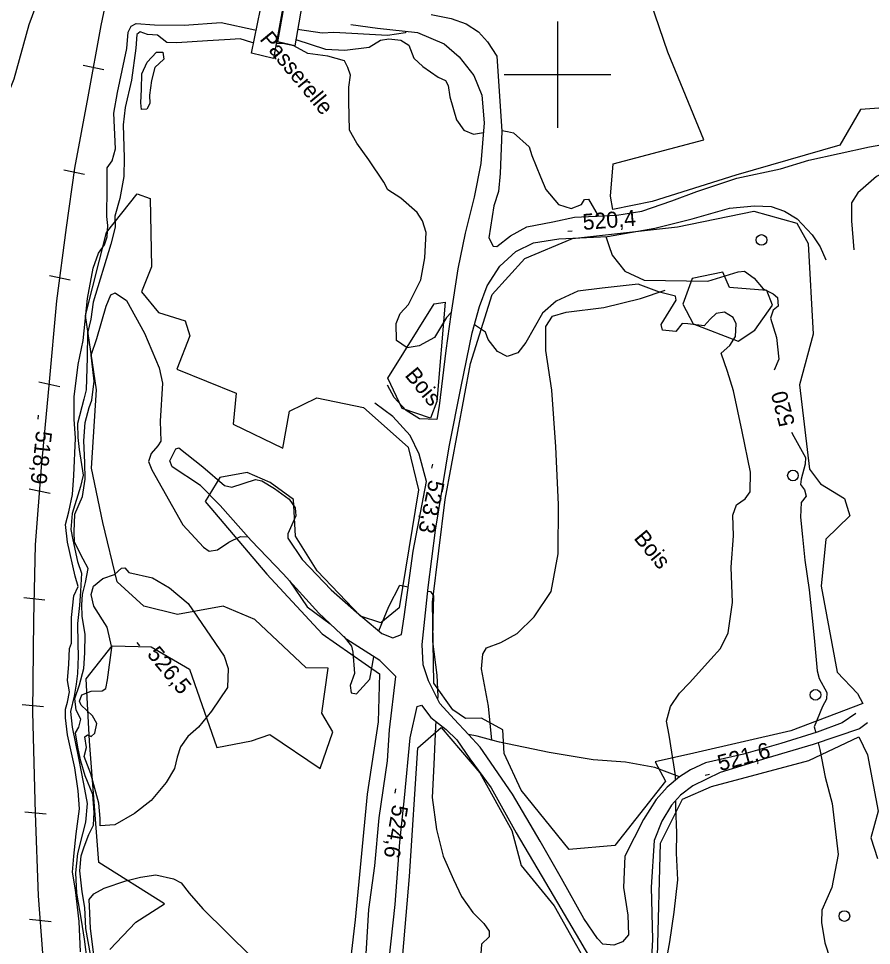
# Model space of a CAD drawing. Extents: x 347312 to 350503, y 6073086 to 6076432.
# Drawn here: x 347598.7 to 347759, y 6075236.3 to 6075410.5 of the extents above; entities that cross this region are included whole.
import ezdxf

# ---------------------------------------------------------------- set-up
doc = ezdxf.new("R2010")
doc.units = 0
for name, color, linetype in [('Level 1', 7, 'Continuous'), ('Level 19', 7, 'Continuous'), ('Level 2', 7, 'Continuous'), ('Level 22', 7, 'Continuous'), ('Level 23', 7, 'Continuous'), ('Level 26', 7, 'Continuous'), ('Level 3', 7, 'Continuous'), ('Level 31', 7, 'Continuous'), ('Level 36', 7, 'Continuous'), ('Level 44', 7, 'Continuous'), ('Level 61', 7, 'Continuous')]:
    doc.layers.add(name, color=color, linetype=linetype)

msp = doc.modelspace()

# ---------------------------------------------------------------- linework, layer by layer
at = {"layer": 'Level 1'}
for points in [[(347607.53, 6075315.46), (347608.12, 6075317.82), (347608.8, 6075321.06), (347609.06, 6075324.62), (347609.37, 6075331.69), (347609.12, 6075335.23), (347609.15, 6075339.4), (347609.88, 6075345.48), (347610.83, 6075350.01), (347611.66, 6075357.91), (347612.71, 6075363.6), (347613.72, 6075366.44), (347614.83, 6075368.02), (347615.35, 6075369.51), (347615.47, 6075371.62), (347615.27, 6075373.32), (347615.34, 6075378.74), (347615.33, 6075382.47), (347616.27, 6075383.78), (347616.93, 6075386.06), (347616.61, 6075392.75), (347617.27, 6075396.65), (347619.02, 6075404.91), (347619.31, 6075407.96), (347619.86, 6075409.08), (347620.8, 6075409.58), (347624.24, 6075409.35), (347629.84, 6075409.29), (347636.75, 6075409.76), (347643.08, 6075408.43), (347643.34, 6075408.37)], [(347647.43, 6075407.42), (347647.64, 6075407.37)], [(347650.79, 6075406.59), (347656.36, 6075404.78), (347660.04, 6075404.6), (347664.59, 6075405.14), (347666.72, 6075406.49), (347668.29, 6075406.71), (347670.55, 6075406.44), (347672.02, 6075405.5), (347672.96, 6075403.07), (347674.66, 6075401.52), (347677.57, 6075399.5), (347678.92, 6075398.87), (347679.42, 6075397.94), (347679.73, 6075395.79), (347681.02, 6075391.5), (347682.39, 6075389.54), (347684.21, 6075388.82), (347686.08, 6075389.11)], [(347689.51, 6075389.52), (347690.57, 6075389.32), (347691.73, 6075389.07), (347694.65, 6075386.39), (347695.16, 6075384.8), (347696.77, 6075380.77), (347697.8, 6075378.41), (347700.19, 6075375.55), (347702.56, 6075374.82), (347704.49, 6075375.6), (347705.09, 6075376.5), (347705.84, 6075376.58), (347707.63, 6075373.43)], [(347709.07, 6075369.56), (347709.65, 6075367.89), (347710.3, 6075366.06), (347712.68, 6075363.06), (347716.29, 6075361.34)], [(347716.29, 6075361.34), (347728.25, 6075361.14), (347733.97, 6075362.9), (347735.18, 6075363.08), (347736.97, 6075361.75), (347738.63, 6075359.76), (347740.54, 6075358.78), (347741.36, 6075358.12), (347741.5, 6075356.5), (347740.54, 6075355.7), (347740.02, 6075354.21), (347741.16, 6075350.59), (347741.58, 6075346.51), (347740.72, 6075344.47)], [(347744.01, 6075332.79), (347744.41, 6075331.96), (347746.62, 6075328.01), (347746.57, 6075326.77), (347745.79, 6075323.98), (347745.69, 6075322.96), (347746.41, 6075321.95), (347746.74, 6075320.74), (347745.81, 6075319.58), (347745.69, 6075316.8), (347746.08, 6075313.1), (347746.47, 6075308.74), (347747.34, 6075303.16), (347747.87, 6075297.83), (347748.26, 6075294.13), (347748.84, 6075287.91), (347749.22, 6075286.48), (347750.6, 6075283.86), (347750.56, 6075282.62), (347749.83, 6075281.22), (347748.28, 6075277.39), (347748.55, 6075276.29)], [(347610.32, 6075235.14), (347610.05, 6075240.8), (347609.37, 6075246.79), (347608.8, 6075250.06), (347609.09, 6075253.11), (347609.49, 6075257.31), (347610.16, 6075262.01), (347609.9, 6075265.4), (347609.27, 6075269.7), (347607.88, 6075275.91), (347607.52, 6075279.09), (347607.52, 6075280.7), (347607.87, 6075282.05), (347608.28, 6075283.99), (347607.89, 6075286.08), (347608.11, 6075289.2), (347608.25, 6075292.12), (347608.63, 6075293.11), (347608.65, 6075297.94), (347609.04, 6075302), (347609.87, 6075303.76), (347609.32, 6075305.71), (347607.87, 6075312.14), (347607.53, 6075315.46)], [(347749.02, 6075274.41), (347749.33, 6075273.17)], [(347749.33, 6075273.17), (347750.34, 6075267.97), (347751.64, 6075263.01), (347752.79, 6075253.38), (347751.6, 6075247.18), (347749.71, 6075242.95), (347749.64, 6075240.61), (347750.24, 6075236.82), (347754.07, 6075225.1), (347754.26, 6075216.28), (347754.52, 6075208.19), (347754.72, 6075200.18), (347753.02, 6075190.22), (347753.12, 6075185.88), (347754.54, 6075182.89), (347757.43, 6075179.1), (347762.11, 6075169.94)]]:
    msp.add_lwpolyline(points, dxfattribs=at)
at = {"layer": 'Level 19'}
for points in [[(347604, 6075418.58), (347600.64, 6075409.38), (347597.78, 6075399.16), (347589.46, 6075378.31), (347586.97, 6075372.06), (347581.67, 6075359.74), (347578.21, 6075351.28), (347576.66, 6075345.69), (347575.81, 6075340.7), (347573.86, 6075332.95), (347571.6, 6075327.13), (347567.78, 6075316.54), (347563.93, 6075309.04), (347561.25, 6075301.87), (347559.26, 6075295.75), (347559.05, 6075291.24), (347560, 6075286.97), (347561.16, 6075281.06), (347561.75, 6075273.52), (347562.03, 6075268.98), (347563.09, 6075258.88), (347563.49, 6075247.61)], [(347676.22, 6075411.29), (347680, 6075410.52), (347682.83, 6075409.53), (347685.16, 6075408.05), (347686.86, 6075406.17), (347688.62, 6075403.43), (347689.05, 6075396.88), (347689.52, 6075389.39), (347689.23, 6075381.39), (347688.9, 6075378), (347688.03, 6075375.36), (347687.1, 6075369.33), (347687.88, 6075367.73), (347688.61, 6075367.67), (347691.16, 6075369.72), (347694.25, 6075371.4), (347699.12, 6075372.34), (347703.22, 6075373.22), (347711.15, 6075373.6), (347715.84, 6075374.31), (347721.52, 6075376.25), (347726.22, 6075378.02), (347733.74, 6075380.56), (347741.93, 6075382.31), (347747.22, 6075383.91), (347758.65, 6075386.44), (347765.06, 6075387.54)], [(347661.12, 6075409.43), (347666.13, 6075408.73), (347673.69, 6075407.89), (347678.68, 6075405.8), (347681.51, 6075403.31), (347684.24, 6075399.81), (347685.76, 6075396.11), (347686.24, 6075390.9), (347685.56, 6075383.26), (347684.33, 6075376.97), (347683.89, 6075375.19), (347682.62, 6075370.18), (347681.29, 6075363.47), (347679.94, 6075354.9), (347679.94, 6075354.9), (347679.03, 6075348.13), (347677.75, 6075337.71), (347677.34, 6075335.16), (347674.08, 6075335.3), (347671.55, 6075336.83), (347669.29, 6075339.28), (347668.04, 6075341.6)], [(347796.86, 6075375.79), (347793.04, 6075379.23), (347788.59, 6075384.21), (347785.05, 6075387.08), (347781.93, 6075387.97), (347773.59, 6075385.94), (347765.15, 6075383.59), (347759.94, 6075380.85), (347756.46, 6075377.76), (347755.27, 6075375.87), (347755.24, 6075372.5), (347755.73, 6075367.08)], [(347756.1, 6075279.91), (347753.54, 6075278.15), (347748.82, 6075276.37), (347742.01, 6075274.26), (347734.96, 6075272.25), (347727.82, 6075270.61), (347725.03, 6075269.32), (347722.92, 6075268), (347720.59, 6075266.06), (347718.55, 6075263.76), (347716.14, 6075259.96), (347712.68, 6075253.12), (347712.39, 6075247.22), (347713.25, 6075241.99), (347713.33, 6075238.33), (347712.23, 6075236.96), (347710.59, 6075236.34), (347708.54, 6075236.56), (347707.5, 6075237.63), (347704.92, 6075241.35), (347700.73, 6075248.87), (347696.71, 6075255.93), (347691.51, 6075264.75), (347685.46, 6075273.61), (347683.25, 6075275.98), (347680.59, 6075278.83), (347677.9, 6075281.79), (347675.77, 6075286.04), (347674.75, 6075289.05), (347674.53, 6075292.88), (347675.7, 6075303.6), (347677.04, 6075314.39), (347679.6, 6075330.02), (347681.88, 6075341.38), (347683.95, 6075351.43), (347685.33, 6075356.4), (347686.75, 6075360.28), (347689.13, 6075364.01), (347692.14, 6075366.75), (347695.51, 6075368.37), (347700.24, 6075369.12), (347709.4, 6075369.58), (347718.27, 6075371.16), (347725.32, 6075372.91), (347732.35, 6075374.88), (347737.06, 6075375.3), (347740.19, 6075375.19), (347742.66, 6075374.35), (347745.04, 6075372.91), (347747.88, 6075369.89), (347749.39, 6075367.62), (347750.43, 6075365.18)], [(347664.01, 6075234.76), (347664.52, 6075243.06), (347665.63, 6075251.26), (347666.49, 6075260.3), (347668.03, 6075271.02), (347668.39, 6075276.82), (347669.62, 6075286.86), (347666.59, 6075289.85), (347660.38, 6075293.8), (347655.14, 6075298.74), (347648.45, 6075306.13), (347642.41, 6075312.43), (347636.59, 6075318.99), (347632.89, 6075322.76), (347627.58, 6075326.28), (347627.09, 6075327.37), (347628.27, 6075329.68), (347628.81, 6075329.84), (347633.34, 6075326.26), (347637.4, 6075322.79), (347638.79, 6075322.48), (347643.2, 6075323.86), (347644.4, 6075323.61), (347646.82, 6075322.21), (347649.55, 6075320.18), (347650.7, 6075318.59), (347650.79, 6075317.08), (347649.33, 6075313.7), (347649.3, 6075312.85), (347651.98, 6075308.87), (347657.45, 6075303.15), (347662.22, 6075298.93), (347666.97, 6075294.93), (347669.06, 6075294.16), (347670.7, 6075294.73), (347671.17, 6075298.09), (347672.86, 6075310.43), (347675.38, 6075323.54), (347674.01, 6075328.65), (347672.32, 6075332.18), (347669.04, 6075335.72), (347665.64, 6075338.25)], [(347668, 6075230.25), (347669.48, 6075244.01), (347670.33, 6075255.72), (347671.26, 6075264.08), (347672.28, 6075275.33), (347673.6, 6075281.24), (347674.43, 6075281.5), (347676.21, 6075279.17), (347679.09, 6075276.89), (347681.06, 6075274.96), (347683.52, 6075271.4), (347687.51, 6075265.91), (347692.22, 6075257.47), (347697.72, 6075248.12), (347704.13, 6075237.28), (347707.74, 6075231.08)], [(347758.26, 6075278.13), (347756.78, 6075277.04), (347748.05, 6075274.08), (347739.32, 6075271.49), (347730.59, 6075268.82), (347725.45, 6075266.31), (347723.14, 6075264.53), (347721.42, 6075262.65), (347719.61, 6075259.65), (347718.15, 6075256.04), (347717.59, 6075247.24), (347717.88, 6075237.43), (347717.44, 6075229.46)]]:
    msp.add_lwpolyline(points, dxfattribs=at)
at = {"layer": 'Level 2'}
for points in [[(347647.74, 6075409.09), (347647.94, 6075409.06)], [(347642.85, 6075405.99), (347642.55, 6075406.01), (347640.35, 6075406.72), (347638.43, 6075406.6), (347634.2, 6075406.32), (347628.42, 6075405.96), (347626.58, 6075406.05), (347624.79, 6075407.38), (347622.9, 6075407.55), (347621.54, 6075408.04), (347620.9, 6075407.51), (347620.73, 6075404.97), (347619.94, 6075398.97), (347618.71, 6075393.82), (347618.32, 6075390.56), (347618.54, 6075384.33), (347618.5, 6075380.82), (347617.74, 6075376.73), (347616.76, 6075373.38), (347616.85, 6075371.32), (347616.03, 6075368.11), (347612.71, 6075357.22), (347612.26, 6075354.05), (347611.64, 6075351.4), (347611.57, 6075346.8), (347611.36, 6075340.75), (347610.96, 6075338.96), (347609.79, 6075334.39), (347609.83, 6075331.76), (347610.06, 6075329.54), (347610.85, 6075324.72), (347610.35, 6075322.57), (347608.77, 6075317.53), (347608.48, 6075314.48), (347608.88, 6075312.55), (347609.74, 6075308.45), (347610.49, 6075306.26), (347610.32, 6075302.92)], [(347651.14, 6075408.56), (347655.74, 6075407.85), (347657.96, 6075407.95), (347668.05, 6075407.41), (347671.43, 6075407.91), (347671.64, 6075408.12)], [(347676.87, 6075350.61), (347673.99, 6075349.04), (347671.74, 6075348.66), (347669.74, 6075350.03), (347669.67, 6075353.24), (347670.44, 6075355.07), (347672, 6075356.76), (347674.29, 6075361.45), (347675.06, 6075365.55), (347675.29, 6075370.29), (347674.62, 6075372.54), (347673.59, 6075374.1), (347670.53, 6075376.79), (347668.11, 6075378.32), (347667.34, 6075379.78), (347664.5, 6075383.99), (347662.29, 6075387.12), (347660.91, 6075389.58), (347660.75, 6075394.94), (347660.79, 6075397.64), (347661.08, 6075399.88), (347660.55, 6075401.32), (347659.93, 6075402.56), (347656.85, 6075403.48), (347653.06, 6075403.97), (347650.42, 6075405.38), (347648.38, 6075405.85), (347647.15, 6075405.84)], [(347621.69, 6075394.66), (347621.76, 6075397.25), (347621.86, 6075400.16), (347622.87, 6075402.34), (347624.58, 6075404.22), (347625.79, 6075404.19), (347626, 6075402.87), (347624.32, 6075401.32), (347623.69, 6075398.86), (347623.28, 6075396.14), (347623.38, 6075394.59), (347622.8, 6075393.51), (347621.82, 6075393.43), (347621.69, 6075394.66)], [(347722.21, 6075267.42), (347722.21, 6075268.23), (347721.02, 6075275.82), (347720.46, 6075278.44), (347721.24, 6075281.22), (347722.96, 6075283.7), (347724.84, 6075285.65), (347728.82, 6075290.12), (347730.64, 6075292.15), (347732.1, 6075295.09), (347732.87, 6075300.8), (347732.62, 6075307.41), (347733.11, 6075313.3), (347732.97, 6075317.19), (347733.67, 6075319.11), (347735.26, 6075320.28), (347736.2, 6075321.59), (347736.25, 6075325.24), (347734.7, 6075332.93), (347733.06, 6075340.54), (347731.93, 6075344.16), (347730.79, 6075347.63), (347732.41, 6075349.1), (347733.45, 6075350.76), (347733.61, 6075353.16), (347733.05, 6075354.31), (347731.38, 6075355.34), (347729.8, 6075355.12), (347728.67, 6075354.05), (347727.58, 6075352.75), (347724.52, 6075353.18), (347723.41, 6075353.2), (347722.24, 6075351.7), (347719.75, 6075351.93), (347719.48, 6075353.05), (347722.29, 6075357.63), (347722.21, 6075358.36), (347719.18, 6075359.08), (347715.19, 6075360.61), (347708.39, 6075359.83), (347703.83, 6075359.29), (347699.74, 6075357.4), (347697.16, 6075355.14), (347694.05, 6075349.64), (347692.54, 6075347.73), (347690.55, 6075347.03), (347688.72, 6075347.93), (347686.94, 6075350.21), (347686.45, 6075351.58), (347684.38, 6075352.96)], [(347612.18, 6075234.6), (347611.32, 6075239.49), (347611.11, 6075243.45), (347610.66, 6075246.41), (347610.22, 6075250.32), (347610.42, 6075253.15), (347611.02, 6075254.84), (347611.91, 6075257.17), (347612.74, 6075258.92), (347612.89, 6075261.31), (347612.63, 6075264.69), (347611.19, 6075268.18), (347610.36, 6075270.96), (347609.8, 6075273.56), (347609.4, 6075276.3), (347610.01, 6075277.34), (347610.37, 6075278.83), (347609.51, 6075280.52), (347609.28, 6075282.73), (347610.11, 6075285.28), (347610.92, 6075288.34), (347611.13, 6075291.32), (347611.23, 6075294.74), (347610.61, 6075298.22), (347610.59, 6075300.34), (347610.71, 6075302.3), (347611.28, 6075304.51), (347611.76, 6075307.17), (347610.82, 6075308.93), (347609.22, 6075312.14), (347609.11, 6075314.05), (347609.28, 6075317.39), (347610.7, 6075320.69), (347611.23, 6075323.93), (347611.16, 6075327.07), (347610.96, 6075331.17), (347611.22, 6075334.58), (347611.93, 6075337.44), (347612.43, 6075338.78), (347612.92, 6075342.38), (347612.35, 6075347.25), (347613.39, 6075350.37), (347615.15, 6075356.49), (347616.03, 6075358.62), (347616.86, 6075358.96), (347619, 6075357.52), (347622.38, 6075351.38), (347625.14, 6075344.85), (347625.75, 6075342.02), (347625.29, 6075334.84), (347625.45, 6075331.1), (347624.85, 6075330.2), (347623.61, 6075328.78), (347623.1, 6075327.3), (347623.75, 6075325.71)], [(347680, 6075355.25), (347679.15, 6075354.35), (347676.87, 6075350.61)], [(347623.75, 6075325.71), (347629.54, 6075315.4), (347633.47, 6075311.17), (347634.5, 6075310.42), (347636.07, 6075310.64), (347638.2, 6075312.13), (347640.43, 6075313.16), (347641.82, 6075313.09)], [(347614.04, 6075258.78), (347614.02, 6075260.18), (347613.78, 6075263.04), (347612.26, 6075268.57), (347611.03, 6075271.82), (347611.48, 6075273.53), (347611.16, 6075275.52), (347611.64, 6075275.92), (347612.34, 6075275.56), (347612.99, 6075276.23), (347613.38, 6075278.02), (347612.56, 6075279.48), (347610.48, 6075281.49), (347610.11, 6075282.25), (347610.6, 6075283.44), (347612.34, 6075284.09), (347614.41, 6075284.19), (347615.11, 6075284.63), (347615.41, 6075286.21), (347616.22, 6075292.33), (347615.33, 6075296.13), (347612.84, 6075300.07), (347612.32, 6075302.3), (347612.77, 6075303.86), (347614.52, 6075305.31), (347616.72, 6075306.05), (347618.01, 6075307.25), (347618.67, 6075307.26), (347619.4, 6075306.39), (347623.86, 6075305.4), (347627.05, 6075303.51), (347630.59, 6075300.56), (347637.36, 6075290.69), (347638.09, 6075288.36), (347637.97, 6075284.8), (347634.97, 6075280.34), (347632.49, 6075277.36), (347630.48, 6075275.57), (347629.12, 6075273.66), (347628.49, 6075271.68)], [(347649.59, 6075304.87), (347652.94, 6075299.98), (347657.25, 6075296.75)], [(347610.32, 6075302.92), (347610.13, 6075300.23), (347609.74, 6075296.83), (347609.81, 6075293.02), (347609.88, 6075290.68), (347609.79, 6075287.4), (347609.53, 6075285.45), (347609.16, 6075283.14), (347608.45, 6075280.28), (347608.76, 6075277.33), (347609.97, 6075271.52), (347610.91, 6075266.69), (347611.58, 6075262.97), (347611.25, 6075259.49), (347610.67, 6075257.28), (347609.73, 6075253.57), (347609.38, 6075249.95), (347609.6, 6075246.13), (347610.45, 6075241.08), (347610.99, 6075237.52), (347611.6, 6075233.08)], [(347666.38, 6075295.42), (347668.26, 6075300.04), (347670.38, 6075304.02), (347671.94, 6075303.7)], [(347675.63, 6075302.93), (347676.12, 6075302.83), (347676.7, 6075302.04), (347676.56, 6075297.53), (347676.47, 6075293.45), (347677.33, 6075287.09), (347677.49, 6075283.09), (347677.46, 6075282.67)], [(347659.8, 6075294.35), (347661.28, 6075292.57), (347661.55, 6075291.45), (347661.82, 6075287.41), (347661.02, 6075285.15), (347661.18, 6075283.82), (347662.19, 6075283.58), (347664.74, 6075286.34), (347665.46, 6075290.56)], [(347677.15, 6075278.43), (347677.09, 6075277.55)], [(347677.09, 6075277.55), (347676.76, 6075270.34), (347676.46, 6075264.09), (347677.28, 6075258.09), (347678.5, 6075253.09), (347680.43, 6075248.68), (347681.97, 6075245.54), (347684.11, 6075242.49), (347686.12, 6075240.41), (347687.17, 6075239), (347687.14, 6075237.91), (347685.68, 6075236.58), (347685.58, 6075234.76), (347687.9, 6075228.92), (347694.43, 6075217.88), (347695.66, 6075215.28), (347696.84, 6075211.45), (347697.72, 6075206.03), (347698.71, 6075198.71), (347701.17, 6075188.98), (347704.65, 6075171.42)], [(347628.49, 6075271.68), (347627.99, 6075269.54), (347626.42, 6075266.91), (347623.6, 6075263.53), (347620.5, 6075261.11), (347616.77, 6075258.98), (347614.04, 6075258.78)], [(347718.5, 6075220.89), (347718.91, 6075221.97), (347720.26, 6075223.2), (347720, 6075225.93), (347719.74, 6075229.32), (347721.14, 6075237.02), (347721.9, 6075242.59), (347722.63, 6075248.67), (347722.37, 6075253.67), (347722.44, 6075257.47), (347722.24, 6075262.24), (347722.23, 6075263.54)], [(347613.17, 6075232.06), (347612.2, 6075239.51), (347612.1, 6075242.36), (347611.98, 6075244.92), (347612.8, 6075246.01), (347614.75, 6075247.07), (347618.85, 6075248.44), (347621.63, 6075249.13), (347624.47, 6075249.6), (347627.78, 6075248.86), (347629.24, 6075248.07), (347630.75, 6075246.11), (347633.33, 6075243.17), (347642.4, 6075234.25)]]:
    msp.add_lwpolyline(points, dxfattribs=at)
at = {"layer": 'Level 22'}
for points in [[(347687.63, 6075274.91), (347687.03, 6075281.26), (347685.68, 6075288.31), (347685.97, 6075291.09), (347686.64, 6075292.24), (347689.37, 6075293.26), (347692.41, 6075294.97), (347695.63, 6075298.07), (347698.82, 6075302.87), (347700.1, 6075309.89), (347700.16, 6075319.2), (347699.69, 6075330), (347698.92, 6075340.71), (347697.83, 6075348.11), (347697.79, 6075352.62), (347699.03, 6075354.6), (347701.64, 6075355.34), (347708.7, 6075356.2), (347715.61, 6075357.92), (347720.23, 6075359.48)], [(347722.92, 6075268), (347718.29, 6075269.77), (347712.79, 6075270.79), (347706.68, 6075271.21), (347698.41, 6075272.55), (347689.08, 6075274.51), (347687.63, 6075274.91), (347684.9, 6075275.67), (347683.25, 6075275.98)]]:
    msp.add_lwpolyline(points, dxfattribs=at)
at = {"layer": 'Level 23'}
for p, q in [((347614.71, 6075400.9), (347610.8, 6075401.73)), ((347611.09, 6075381.22), (347607.16, 6075382.06)), ((347608.4, 6075361.34), (347604.47, 6075362.18)), ((347606.41, 6075341.31), (347602.47, 6075342.16)), ((347604.62, 6075321.24), (347600.67, 6075322.09)), ((347603.64, 6075301.21), (347599.65, 6075301.63)), ((347603.37, 6075281.13), (347599.37, 6075281.55)), ((347603.9, 6075260.96), (347599.88, 6075261.38)), ((347604.78, 6075240.75), (347600.73, 6075241.18))]:
    msp.add_line(p, q, dxfattribs=at)
msp.add_lwpolyline([(347603.22, 6075234.88), (347602.4, 6075245.62), (347601.89, 6075261.18), (347601.36, 6075280.18), (347601.56, 6075297.53), (347601.89, 6075311.64), (347602.99, 6075326.19), (347604.43, 6075341.57), (347605.87, 6075357.48), (347607.69, 6075371.28), (347609.23, 6075382.41), (347611.75, 6075395.83), (347614.2, 6075409.25), (347616.07, 6075418.24)], dxfattribs=at)
at = {"layer": 'Level 26'}
msp.add_lwpolyline([(347642.44, 6075404.01), (347647.01, 6075426.12), (347650.68, 6075425.36), (347646.63, 6075403), (347642.44, 6075404.01)], dxfattribs=at)
at = {"layer": 'Level 3'}
for p, q in [((347701.97, 6075370.58), (347702.77, 6075370.64)), ((347602.37, 6075336.01), (347602.28, 6075335.22)), ((347676.49, 6075326.79), (347676.33, 6075326)), ((347620.89, 6075293.23), (347621.4, 6075292.61)), ((347727.77, 6075268.32), (347728.55, 6075268.53)), ((347669.52, 6075265.73), (347669.39, 6075264.95))]:
    msp.add_line(p, q, dxfattribs=at)
at = {"layer": 'Level 31'}
msp.add_lwpolyline([(347647.42, 6075406.13), (347649.23, 6075416.46), (347652.42, 6075415.9), (347650.59, 6075405.42), (347647.42, 6075406.13)], dxfattribs=at)
at = {"layer": 'Level 36'}
for centre in [(347738.36, 6075368.92), (347744.26, 6075324.63), (347748.5, 6075283.41), (347753.93, 6075241.84)]:
    msp.add_circle(centre, 1, dxfattribs=at)
at = {"layer": 'Level 44'}
for points in [[(347769.1, 6075394.31), (347756.97, 6075393.42), (347753.07, 6075386.71), (347733.53, 6075381.08), (347717.78, 6075376.15), (347710.43, 6075374.66), (347709.96, 6075377.14), (347710.48, 6075383.21), (347727.51, 6075387.72), (347720.72, 6075404.19), (347714.4, 6075422.75)], [(347615.82, 6075235.53), (347620.73, 6075240.67), (347626.13, 6075244.15), (347613.75, 6075251.89), (347611.99, 6075274.73), (347611.38, 6075286.44), (347616.29, 6075292.64), (347623.62, 6075292.41), (347630.79, 6075288.24), (347635.96, 6075273.52), (347642.45, 6075274.74), (347645.94, 6075275.94), (347655.37, 6075269.56), (347657.73, 6075276.44), (347655.72, 6075279.99), (347656.9, 6075288.42), (347652.77, 6075288.48), (347643.12, 6075297.55), (347637.15, 6075300.11), (347628.54, 6075298.53), (347622.24, 6075300.08), (347617.22, 6075304.67), (347614.55, 6075315.8), (347612.37, 6075326.01), (347613.36, 6075340.77), (347611.29, 6075354.71), (347615.19, 6075370.31), (347620.99, 6075377.59), (347623.44, 6075376.68), (347623.64, 6075363.84), (347621.77, 6075359.19), (347624.97, 6075355.3), (347629.97, 6075353.71), (347630.9, 6075350.88), (347628.42, 6075344.66), (347639.61, 6075340.09), (347639.03, 6075334.29), (347648.36, 6075329.78), (347649.6, 6075336.75), (347654.73, 6075339.21), (347663.53, 6075337.42), (347671.92, 6075329.98), (347673.85, 6075321.97), (347670.22, 6075299.76), (347666.77, 6075296.94), (347662.97, 6075298.2), (347654.82, 6075306.75), (347650.75, 6075313.22), (347650.36, 6075320.15), (347645.96, 6075323.31), (347641.64, 6075325.18), (347636.54, 6075324.26), (347633.79, 6075319.76), (347645.36, 6075306.1), (347655.76, 6075294.87), (347666.52, 6075287.34), (347666.29, 6075278.37), (347664.22, 6075264.76), (347661.97, 6075241.1), (347659.42, 6075219.17)], [(347682.69, 6075278.99), (347680.33, 6075280.58), (347676.73, 6075285.6), (347676.5, 6075300.86), (347678.86, 6075320.11), (347683.64, 6075345.72), (347687.74, 6075358.64), (347693.84, 6075365.42), (347702.82, 6075369.22), (347722.58, 6075371.41), (347736.88, 6075374.34), (347745.02, 6075372.1), (347747.11, 6075368.28), (347748.07, 6075351.19), (347745.51, 6075341.69), (347747.38, 6075325.83), (347749.46, 6075323.07), (347753.98, 6075320.29), (347754.97, 6075317.04), (347750.42, 6075312.66), (347749.54, 6075303.85), (347752.6, 6075287.67), (347756.38, 6075283.64), (347757.38, 6075281.78), (347743.88, 6075276.66), (347725.64, 6075272.45), (347718.36, 6075270.85), (347720.29, 6075267.21), (347710.79, 6075255.07), (347702.21, 6075254.33), (347693.19, 6075265.48), (347689.95, 6075272.38), (347689.71, 6075276.86), (347685.72, 6075279.03), (347682.69, 6075278.99)], [(347725.51, 6075353.18), (347733.96, 6075349.87), (347737.12, 6075351.99), (347740.39, 6075356.63), (347739.37, 6075359.39), (347732.33, 6075359.99), (347731.08, 6075362.85), (347725.29, 6075361.65), (347723.56, 6075356.82), (347725.51, 6075353.18)], [(347676.11, 6075335.43), (347670.8, 6075337.21), (347668.13, 6075342.93), (347676.78, 6075356.9), (347678.91, 6075357.23), (347677.32, 6075338.58), (347676.11, 6075335.43)], [(347670.27, 6075227.29), (347672.2, 6075249.28), (347673.73, 6075273.47), (347678.12, 6075277.25), (347685.37, 6075268.74), (347691.43, 6075257.9), (347693.19, 6075251.34), (347699.38, 6075243.73), (347708.32, 6075227.84)], [(347759.87, 6075067.81), (347755.77, 6075078.09), (347745.75, 6075087.6), (347741.68, 6075106.93), (347736.53, 6075127.82), (347733.36, 6075146.3), (347729.9, 6075166.99), (347727.98, 6075182.51), (347724.6, 6075195.32), (347719.61, 6075218.99), (347718.8, 6075234.24), (347719.35, 6075255.55), (347723.51, 6075263.78), (347728.95, 6075266.18), (347747.26, 6075271.07), (347756.64, 6075275.51), (347758.28, 6075272.11), (347760.25, 6075261.53), (347758.9, 6075256.52), (347760.18, 6075252.67)]]:
    msp.add_lwpolyline(points, dxfattribs=at)
at = {"layer": 'Level 61'}
for p, q in [((347700, 6075410), (347700, 6075390)), ((347690, 6075400), (347710, 6075400))]:
    msp.add_line(p, q, dxfattribs=at)

# ---------------------------------------------------------------- texts
at = {"layer": 'Level 1'}
msp.add_text('520', height=3, rotation=104.5914, dxfattribs=at).set_placement((347744.66, 6075334.32))
at = {"layer": 'Level 26'}
msp.add_text('Passerelle', height=3, rotation=309.568, dxfattribs=at).set_placement((347643.88, 6075406.59))
at = {"layer": 'Level 3'}
for s, rotation, p in [('520,4', 4.6471, (347704.84, 6075370.78)), ('518,9', 263.7189, (347602.02, 6075333.15)), ('523,3', 258.2762, (347675.87, 6075323.97)), ('526,5', 309.5679, (347622.7, 6075290.99)), ('521,6', 15.2612, (347730.56, 6075269.05)), ('524,6', 260.2675, (347669, 6075262.9))]:
    msp.add_text(s, height=3, rotation=rotation, dxfattribs=at).set_placement(p)
at = {"layer": 'Level 44'}
for p in [(347671.17, 6075343.43), (347714.21, 6075312.81)]:
    msp.add_text('Bois', height=3, rotation=309.568, dxfattribs=at).set_placement(p)

doc.saveas('drawing.dxf')
